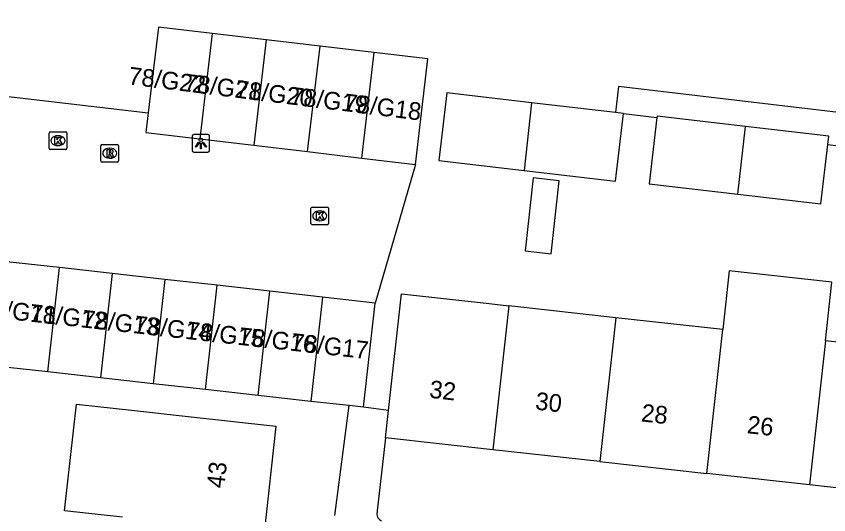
# Model space of a CAD drawing. Extents: x 162026 to 163499, y 387297 to 388169.
# Drawn here: x 162783.86 to 162829.85, y 387712.6 to 387740.81 of the extents above; entities that cross this region are included whole.
import ezdxf

# ---------------------------------------------------------------- set-up
doc = ezdxf.new("R2010")
doc.units = 0
for name, color, linetype in [('IMGEO_Kolk', 7, 'Continuous'), ('IMGEO_Lichtpunt', 7, 'Continuous'), ('IMGEO_Pand', 7, 'Continuous'), ('IMGEO_Pand_nummerreeks', 7, 'Continuous'), ('IMGEO_Rijbaan_lokaal_open', 7, 'Continuous'), ('IMGEO_Rioolput', 7, 'Continuous'), ('IMGEO_Voetpad_open', 7, 'Continuous')]:
    doc.layers.add(name, color=color, linetype=linetype)

msp = doc.modelspace()

# ---------------------------------------------------------------- linework, layer by layer
at = {"layer": 'IMGEO_Kolk'}
for p, q in [((162785.724, 387733.345), (162785.724, 387734.197)), ((162785.799, 387734.271), (162786.651, 387734.271)), ((162786.212, 387734.051), (162786.237, 387734.051)), ((162786.725, 387734.197), (162786.725, 387733.345)), ((162786.651, 387733.271), (162785.799, 387733.271)), ((162786.235, 387733.491), (162786.21, 387733.491)), ((162800.543, 387729.088), (162800.543, 387729.94)), ((162800.618, 387730.014), (162801.47, 387730.014)), ((162801.544, 387729.94), (162801.544, 387729.088)), ((162801.031, 387729.794), (162801.056, 387729.794)), ((162801.47, 387729.014), (162800.618, 387729.014)), ((162801.054, 387729.234), (162801.029, 387729.234))]:
    msp.add_line(p, q, dxfattribs=at)
for points in [[(162785.724, 387733.345), (162785.724, 387734.197)], [(162785.799, 387734.271), (162786.651, 387734.271)], [(162786.725, 387734.197), (162786.725, 387733.345)], [(162786.045, 387733.971), (162786.168, 387733.971), (162786.168, 387733.82), (162786.298, 387733.971), (162786.462, 387733.971), (162786.316, 387733.82), (162786.469, 387733.571), (162786.317, 387733.571), (162786.232, 387733.735), (162786.168, 387733.668), (162786.168, 387733.571), (162786.045, 387733.571), (162786.045, 387733.971)], [(162786.651, 387733.271), (162785.799, 387733.271)], [(162800.543, 387729.088), (162800.543, 387729.94)], [(162800.618, 387730.014), (162801.47, 387730.014)], [(162801.544, 387729.94), (162801.544, 387729.088)], [(162800.864, 387729.714), (162800.987, 387729.714), (162800.987, 387729.563), (162801.117, 387729.714), (162801.281, 387729.714), (162801.135, 387729.563), (162801.288, 387729.314), (162801.136, 387729.314), (162801.051, 387729.478), (162800.987, 387729.411), (162800.987, 387729.314), (162800.864, 387729.314), (162800.864, 387729.714)], [(162801.47, 387729.014), (162800.618, 387729.014)]]:
    msp.add_lwpolyline(points, dxfattribs=at)
for centre, start, end in [((162785.801, 387734.195), 91.552, 178.448), ((162785.801, 387734.195), 91.552, 178.448), ((162786.649, 387734.195), 1.552, 88.448), ((162786.649, 387734.195), 1.552, 88.448), ((162785.801, 387733.347), 181.552, 268.448), ((162785.801, 387733.347), 181.552, 268.448), ((162786.649, 387733.347), 271.552, 358.448), ((162786.649, 387733.347), 271.552, 358.448), ((162800.62, 387729.938), 91.552, 178.448), ((162800.62, 387729.938), 91.552, 178.448), ((162801.468, 387729.938), 1.552, 88.448), ((162801.468, 387729.938), 1.552, 88.448), ((162800.62, 387729.09), 181.552, 268.448), ((162800.62, 387729.09), 181.552, 268.448), ((162801.468, 387729.09), 271.552, 358.448), ((162801.468, 387729.09), 271.552, 358.448)]:
    msp.add_arc(centre, 0.0765, start, end, dxfattribs=at)
for centre, major_axis, ratio, start_param, end_param in [((162786.211, 387733.771), (-0.387, 0.002), 0.722429, 4.712389, 7.853982), ((162786.236, 387733.771), (-0.39, 0.002), 0.717154, 1.570796, 4.712389), ((162801.03, 387729.514), (-0.387, 0.002), 0.722429, 4.712389, 7.853982), ((162801.055, 387729.514), (-0.39, 0.002), 0.717154, 1.570796, 4.712389)]:
    msp.add_ellipse(centre, major_axis=major_axis, ratio=ratio, start_param=start_param, end_param=end_param, dxfattribs=at)
at = {"layer": 'IMGEO_Lichtpunt'}
for p, q in [((162793.813, 387734.022), (162793.813, 387733.215)), ((162793.813, 387734.022), (162793.813, 387733.215)), ((162794.715, 387734.117), (162793.907, 387734.117)), ((162794.715, 387734.117), (162793.907, 387734.117)), ((162794.809, 387733.215), (162794.809, 387734.022)), ((162794.809, 387733.215), (162794.809, 387734.022)), ((162793.907, 387733.121), (162794.715, 387733.121)), ((162793.907, 387733.121), (162794.715, 387733.121))]:
    msp.add_line(p, q, dxfattribs=at)
for points in [[(162794.187, 387733.686), (162794.226, 387733.658), (162794.038, 387733.396), (162794, 387733.423), (162794.187, 387733.686)], [(162794.289, 387733.638), (162794.336, 387733.638), (162794.336, 387733.316), (162794.289, 387733.316), (162794.289, 387733.638)], [(162794.399, 387733.658), (162794.437, 387733.685), (162794.624, 387733.423), (162794.585, 387733.395), (162794.399, 387733.658)]]:
    msp.add_lwpolyline(points, dxfattribs=at)
msp.add_circle((162794.312, 387733.82), 0.0994, dxfattribs=at)
for centre, start, end in [((162793.907, 387734.022), 90, 180), ((162793.907, 387734.022), 90, 180), ((162794.715, 387734.022), 0, 90), ((162794.715, 387734.022), 0, 90), ((162793.907, 387733.215), 180, 270), ((162793.907, 387733.215), 180, 270), ((162794.715, 387733.215), 270, 0), ((162794.715, 387733.215), 270, 360)]:
    msp.add_arc(centre, 0.0946, start, end, dxfattribs=at)
at = {"layer": 'IMGEO_Pand'}
for points in [[(162794.96, 387739.835), (162791.91, 387740.195), (162791.336, 387735.336)], [(162794.96, 387739.835), (162794.255, 387733.866)], [(162798.009, 387739.475), (162794.96, 387739.835)], [(162798.009, 387739.475), (162797.305, 387733.506)], [(162801.059, 387739.116), (162798.009, 387739.475)], [(162800.355, 387733.147), (162801.059, 387739.116)], [(162804.108, 387738.756), (162801.059, 387739.116)], [(162804.108, 387738.756), (162803.404, 387732.787)], [(162806.454, 387732.427), (162807.158, 387738.396), (162804.108, 387738.756)], [(162813.034, 387735.916), (162808.234, 387736.479), (162807.785, 387732.65), (162812.607, 387732.085)], [(162813.034, 387735.916), (162812.607, 387732.085)], [(162817.779, 387735.36), (162813.034, 387735.916)], [(162791.336, 387735.336), (162791.205, 387734.226), (162794.255, 387733.866)], [(162812.607, 387732.085), (162817.792, 387731.477), (162818.241, 387735.306)], [(162818.241, 387735.306), (162817.779, 387735.36)], [(162820.127, 387735.085), (162819.686, 387731.326), (162824.708, 387730.738)], [(162825.135, 387734.569), (162820.135, 387735.155), (162820.127, 387735.085)], [(162824.708, 387730.738), (162825.135, 387734.569)], [(162829.796, 387733.544), (162829.852, 387734.016), (162825.135, 387734.569)], [(162794.255, 387733.866), (162797.305, 387733.506)], [(162797.305, 387733.506), (162800.355, 387733.147)], [(162800.355, 387733.147), (162803.404, 387732.787)], [(162824.708, 387730.738), (162829.402, 387730.188), (162829.796, 387733.544)], [(162803.404, 387732.787), (162806.454, 387732.427)], [(162812.661, 387727.527), (162814.143, 387727.362), (162814.603, 387731.491), (162813.122, 387731.657), (162812.661, 387727.527)], [(162786.307, 387726.582), (162783.329, 387726.916)], [(162785.646, 387720.683), (162786.307, 387726.582)], [(162789.285, 387726.249), (162786.307, 387726.582)], [(162789.285, 387726.249), (162788.625, 387720.349)], [(162792.264, 387725.915), (162789.285, 387726.249)], [(162829.668, 387722.432), (162830.038, 387725.754), (162824.225, 387726.4), (162823.855, 387723.078)], [(162792.264, 387725.915), (162791.603, 387720.016)], [(162795.242, 387725.582), (162792.264, 387725.915)], [(162794.581, 387719.682), (162795.242, 387725.582)], [(162798.22, 387725.248), (162795.242, 387725.582)], [(162797.56, 387719.349), (162798.22, 387725.248)], [(162801.199, 387724.915), (162798.22, 387725.248)], [(162801.199, 387724.915), (162800.538, 387719.015)], [(162804.177, 387724.581), (162801.199, 387724.915)], [(162804.932, 387718.496), (162805.667, 387725.102), (162810.637, 387724.549), (162811.754, 387724.425)], [(162803.516, 387718.682), (162804.177, 387724.581)], [(162811.754, 387724.425), (162810.847, 387716.281)], [(162817.798, 387723.752), (162811.754, 387724.425)], [(162817.798, 387723.752), (162816.891, 387715.608)], [(162823.855, 387723.078), (162817.798, 387723.752)], [(162822.948, 387714.934), (162823.855, 387723.078)], [(162829.668, 387722.432), (162828.76, 387714.288)], [(162835.852, 387721.744), (162829.668, 387722.432)], [(162785.646, 387720.683), (162782.668, 387721.016)], [(162788.625, 387720.349), (162785.646, 387720.683)], [(162791.603, 387720.016), (162788.625, 387720.349)], [(162794.581, 387719.682), (162791.603, 387720.016)], [(162797.56, 387719.349), (162794.581, 387719.682)], [(162800.538, 387719.015), (162797.56, 387719.349)], [(162789.882, 387712.462), (162786.602, 387712.828), (162787.275, 387718.862), (162790.554, 387718.497), (162793.59, 387718.159), (162798.559, 387717.605), (162797.886, 387711.569)], [(162802.699, 387718.773), (162800.538, 387719.015)], [(162803.516, 387718.682), (162802.699, 387718.773)], [(162804.761, 387716.958), (162804.932, 387718.496)], [(162810.847, 387716.281), (162804.761, 387716.958)], [(162816.891, 387715.608), (162810.847, 387716.281)], [(162816.891, 387715.608), (162822.948, 387714.934)], [(162828.76, 387714.288), (162822.948, 387714.934)], [(162834.945, 387713.599), (162828.76, 387714.288)]]:
    msp.add_lwpolyline(points, dxfattribs=at)
at = {"layer": 'IMGEO_Rijbaan_lokaal_open'}
for points in [[(162754.837, 387739.616), (162791.336, 387735.336)], [(162806.454, 387732.427), (162804.177, 387724.581)]]:
    msp.add_lwpolyline(points, dxfattribs=at)
at = {"layer": 'IMGEO_Rioolput'}
for p, q in [((162788.654, 387732.633), (162788.654, 387733.485)), ((162788.729, 387733.559), (162789.581, 387733.559)), ((162789.142, 387733.339), (162789.167, 387733.339)), ((162789.655, 387733.485), (162789.655, 387732.633)), ((162789.165, 387732.779), (162789.14, 387732.779)), ((162789.581, 387732.559), (162788.729, 387732.559))]:
    msp.add_line(p, q, dxfattribs=at)
for points in [[(162788.654, 387732.633), (162788.654, 387733.485)], [(162788.729, 387733.559), (162789.581, 387733.559)], [(162789.243, 387733.257), (162788.991, 387733.259), (162788.991, 387732.859)], [(162789.169, 387733.178), (162789.115, 387733.178), (162789.115, 387733.097)], [(162789.655, 387733.485), (162789.655, 387732.633)], [(162788.991, 387732.859), (162789.115, 387732.859), (162789.115, 387733.021), (162789.126, 387733.021)], [(162789.115, 387733.097), (162789.167, 387733.097)], [(162789.173, 387732.992), (162789.244, 387732.859), (162789.384, 387732.859), (162789.319, 387732.985)], [(162789.581, 387732.559), (162788.729, 387732.559)]]:
    msp.add_lwpolyline(points, dxfattribs=at)
for centre, radius, start, end in [((162788.731, 387733.483), 0.0765, 91.552, 178.448), ((162788.731, 387733.483), 0.0765, 91.552, 178.448), ((162789.175, 387733.082), 0.0964, 77.0061, 93.1865), ((162789.189, 387733.139), 0.0378, 276.6634, 79.6772), ((162789.242, 387733.147), 0.109, 350.3612, 89.416), ((162789.24, 387733.147), 0.112, 277.5842, 350.9817), ((162789.579, 387733.483), 0.0765, 1.552, 88.448), ((162789.579, 387733.483), 0.0765, 1.552, 88.448), ((162789.125, 387732.968), 0.0533, 26.0293, 88.6989), ((162789.151, 387733.286), 0.19, 274.7715, 282.9687), ((162789.224, 387732.932), 0.108, 29.5134, 73.7905), ((162788.731, 387732.635), 0.0765, 181.552, 268.448), ((162788.731, 387732.635), 0.0765, 181.552, 268.448), ((162789.579, 387732.635), 0.0765, 271.552, 358.448), ((162789.579, 387732.635), 0.0765, 271.552, 358.448)]:
    msp.add_arc(centre, radius, start, end, dxfattribs=at)
for centre, major_axis, ratio, start_param, end_param in [((162789.141, 387733.059), (-0.387, 0.002), 0.722429, 4.712389, 7.853982), ((162789.166, 387733.059), (-0.39, 0.002), 0.717154, 1.570796, 4.712389)]:
    msp.add_ellipse(centre, major_axis=major_axis, ratio=ratio, start_param=start_param, end_param=end_param, dxfattribs=at)
at = {"layer": 'IMGEO_Voetpad_open'}
for points in [[(162850.99, 387746.124), (162850.878, 387741.225), (162850.689, 387732.97), (162817.952, 387736.831), (162817.779, 387735.36)], [(162818.241, 387735.306), (162820.127, 387735.085)], [(162829.796, 387733.544), (162832.096, 387733.274)], [(162801.895, 387712.557), (162802.699, 387718.773)], [(162804.932, 387718.496), (162803.516, 387718.682)], [(162804.761, 387716.958), (162804.32, 387712.992), (162804.281, 387712.639)]]:
    msp.add_lwpolyline(points, dxfattribs=at)
msp.add_arc((162804.647, 387712.61), 0.367, 175.4224, 251.2534, dxfattribs=at)

# ---------------------------------------------------------------- texts
at = {"layer": 'IMGEO_Pand_nummerreeks'}
for s, rotation, p in [('78/G22', 352.9297, (162790.169, 387736.962)), ('78/G21', 352.9297, (162793.311, 387736.572)), ('78/G20', 352.9297, (162796.23, 387736.21)), ('78/G19', 352.9297, (162799.34, 387735.824)), ('78/G18', 352.9297, (162802.372, 387735.448)), ('78/G11', 353.6502, (162781.736, 387723.853)), ('78/G12', 353.6502, (162784.579, 387723.536)), ('78/G13', 353.6502, (162787.544, 387723.206)), ('78/G14', 353.6502, (162790.503, 387722.877)), ('78/G15', 353.6502, (162793.462, 387722.548)), ('78/G16', 353.6502, (162796.421, 387722.218)), ('78/G17', 353.6502, (162799.38, 387721.889)), ('32', 353.6507, (162807.212, 387719.222)), ('30', 353.6507, (162813.211, 387718.554)), ('28', 353.6507, (162819.204, 387717.887)), ('26', 353.6516, (162825.193, 387717.219)), ('43', 83.6404, (162795.63, 387714.065))]:
    msp.add_text(s, height=1, rotation=rotation, dxfattribs=at).set_placement(p)

doc.saveas('drawing.dxf')
